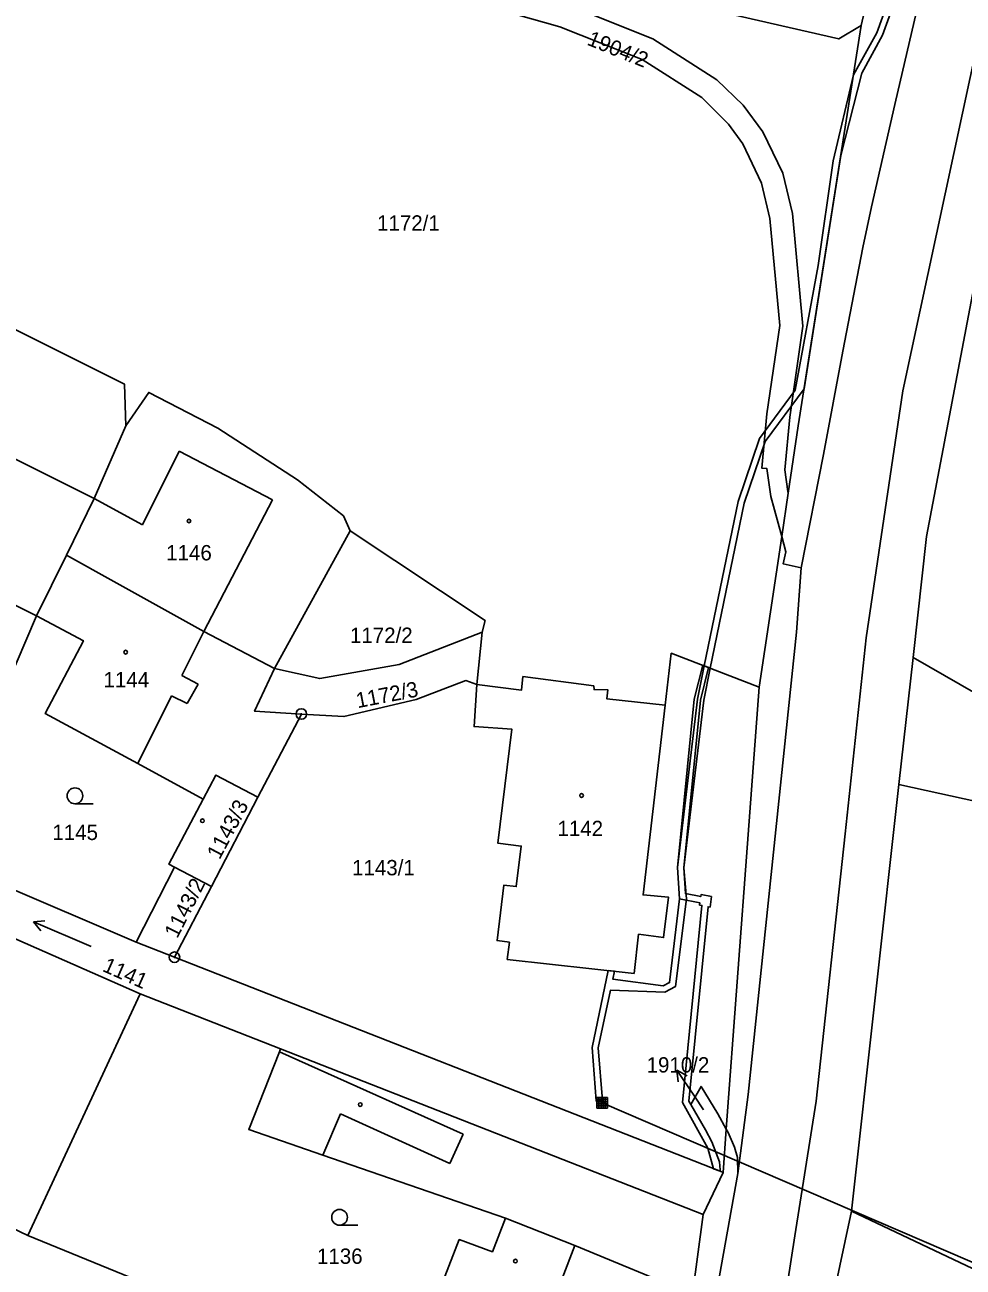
# Model space of a CAD drawing. Extents: x -587171 to -555306, y -1167727 to -1074732.
# Drawn here: x -559953.8 to -559864.5, y -1077309.7 to -1077191.4 of the extents above; entities that cross this region are included whole.
import ezdxf

# ---------------------------------------------------------------- set-up
doc = ezdxf.new("R2010")
doc.units = 0
for name, color, linetype in [('Hranice parcel', 7, 'Continuous'), ('Parcelní čísla', 7, 'Continuous'), ('Pop  PČ popisy', 7, 'Continuous'), ('Poz předměty', 7, 'Continuous'), ('Vnitřní kresba', 7, 'Continuous'), ('Věcná břemena k části', 7, 'Continuous'), ('Značky bodu BP', 7, 'Continuous'), ('Značky budov', 7, 'Continuous'), ('Značky kultur', 7, 'Continuous')]:
    doc.layers.add(name, color=color, linetype=linetype)

msp = doc.modelspace()

# ---------------------------------------------------------------- linework, layer by layer
at = {"layer": 'Hranice parcel'}
for p, q in [((-559874.18, -1077191.45), (-559867.06, -1077160.72)), ((-559881.75, -1077240.09), (-559881.14, -1077235.98)), ((-559930.07, -1077252.67), (-559922.85, -1077239.55)), ((-559883.89, -1077254.44), (-559881.75, -1077240.09)), ((-559949.87, -1077241.89), (-559952.71, -1077247.67)), ((-559952.71, -1077247.67), (-559962.52, -1077270.5)), ((-559910.27, -1077249.2), (-559910.78, -1077254.21)), ((-559869.24, -1077251.62), (-559870.59, -1077263.72)), ((-559834.36, -1077271.74), (-559869.24, -1077251.62)), ((-559887.03, -1077296.56), (-559883.89, -1077254.44)), ((-559927.5, -1077257.01), (-559931.63, -1077264.93)), ((-559943.07, -1077261.73), (-559936.84, -1077265.12)), ((-559875.1, -1077304.36), (-559870.59, -1077263.72)), ((-559870.59, -1077263.72), (-559834.36, -1077271.74)), ((-559931.63, -1077264.93), (-559936.07, -1077273.44)), ((-559943.24, -1077278.73), (-559962.52, -1077270.5)), ((-559939.58, -1077271.59), (-559943.24, -1077278.73)), ((-559936.07, -1077273.44), (-559939.58, -1077271.59)), ((-559942.85, -1077283.65), (-559967.26, -1077272.96)), ((-559936.07, -1077273.44), (-559939.58, -1077280.17)), ((-559939.58, -1077280.17), (-559943.24, -1077278.73)), ((-559887.62, -1077300.56), (-559939.58, -1077280.17)), ((-559942.85, -1077283.65), (-559953.55, -1077306.68)), ((-559929.49, -1077288.89), (-559942.85, -1077283.65)), ((-559889.22, -1077304.66), (-559929.49, -1077288.89)), ((-559887.34, -1077300.67), (-559887.03, -1077296.56)), ((-559889.22, -1077304.66), (-559887.34, -1077300.67)), ((-559887.34, -1077300.67), (-559887.62, -1077300.56)), ((-559890.24, -1077312.26), (-559889.22, -1077304.66)), ((-559875.1, -1077304.36), (-559878.81, -1077321.46)), ((-559854.44, -1077314.14), (-559875.1, -1077304.36)), ((-559953.55, -1077306.68), (-559955.87, -1077305.57)), ((-559919.63, -1077320.49), (-559953.55, -1077306.68))]:
    msp.add_line(p, q, dxfattribs=at)
for points in [[(-559881.75, -1077240.09), (-559881.35, -1077241.55), (-559881.61, -1077242.72), (-559879.89, -1077243.1), (-559877.79, -1077232.29), (-559875.92, -1077222.46), (-559874.03, -1077212.58), (-559873.21, -1077208.72), (-559870.99, -1077198.98), (-559868.66, -1077189.04), (-559866.35, -1077179.43), (-559863.72, -1077168.78), (-559861.26, -1077159.02), (-559858.72, -1077149.32), (-559856.17, -1077139.71), (-559854.06, -1077131.9), (-559853.62, -1077129.93), (-559853.72, -1077127.89), (-559854.41, -1077126.55), (-559856.67, -1077126.39)], [(-559943.92, -1077169.97), (-559934.18, -1077179.48), (-559876.33, -1077192.72), (-559874.18, -1077191.45)], [(-559856.37, -1077181.34), (-559858.99, -1077192.54), (-559862.51, -1077211.37), (-559867.96, -1077240.12), (-559869.24, -1077251.62)], [(-559881.75, -1077240.09), (-559882.79, -1077236.29), (-559883.17, -1077233.63), (-559883.64, -1077233.6), (-559883.16, -1077228.43), (-559881.94, -1077220.01), (-559882.9, -1077209.83), (-559883.69, -1077206.46), (-559885.47, -1077202.72), (-559886.81, -1077200.85), (-559889.36, -1077198.29), (-559895.04, -1077194.67), (-559902.87, -1077191.56), (-559920.53, -1077186.56)], [(-559902.21, -1077189.45), (-559894.03, -1077192.7), (-559887.92, -1077196.61), (-559885.42, -1077199.03), (-559883.55, -1077201.58), (-559881.66, -1077205.51), (-559880.73, -1077209.34), (-559879.73, -1077220.07), (-559880.98, -1077228.75), (-559881.45, -1077233.76), (-559881.16, -1077235.82), (-559881.14, -1077235.98)], [(-559881.14, -1077235.98), (-559880.18, -1077229.56), (-559874.18, -1077191.45)], [(-559944.21, -1077229.58), (-559944.35, -1077225.59), (-559965.84, -1077214.88)], [(-559922.85, -1077239.55), (-559923.48, -1077238.15), (-559927.87, -1077234.7), (-559935.46, -1077229.78), (-559942.03, -1077226.38), (-559944.21, -1077229.58)], [(-559944.21, -1077229.58), (-559947.23, -1077236.5), (-559949.87, -1077241.89)], [(-559974.12, -1077237.85), (-559967.13, -1077240.5), (-559952.71, -1077247.67)], [(-559922.85, -1077239.55), (-559910.01, -1077248.11), (-559910.27, -1077249.2)], [(-559930.07, -1077252.67), (-559936.79, -1077249.14), (-559945.37, -1077244.38), (-559949.87, -1077241.89)], [(-559952.71, -1077247.67), (-559948.25, -1077250.03), (-559951.91, -1077256.96), (-559943.07, -1077261.73)], [(-559930.07, -1077252.67), (-559925.74, -1077253.64), (-559918.17, -1077252.31), (-559910.27, -1077249.2)], [(-559883.89, -1077254.44), (-559892.27, -1077251.23), (-559892.86, -1077256.18)], [(-559927.5, -1077257.01), (-559931.95, -1077256.74), (-559930.07, -1077252.67)], [(-559910.78, -1077254.21), (-559911.85, -1077253.83), (-559916.57, -1077255.64), (-559923.45, -1077257.26), (-559927.5, -1077257.01)], [(-559910.78, -1077254.21), (-559911.05, -1077258.2), (-559907.46, -1077258.45), (-559908.8, -1077269.3), (-559906.56, -1077269.58), (-559907.04, -1077273.45), (-559908.21, -1077273.3), (-559908.86, -1077278.59), (-559907.69, -1077278.74), (-559907.89, -1077280.38), (-559895.82, -1077281.71), (-559895.38, -1077277.98), (-559893, -1077278.3), (-559892.53, -1077274.46), (-559894.95, -1077274.23), (-559892.86, -1077256.18)], [(-559892.86, -1077256.18), (-559898.41, -1077255.56), (-559898.31, -1077254.72), (-559899.63, -1077254.68), (-559899.66, -1077254.34), (-559906.4, -1077253.45), (-559906.54, -1077254.74), (-559910.78, -1077254.21)], [(-559931.63, -1077264.93), (-559935.63, -1077262.83), (-559936.84, -1077265.12)], [(-559936.84, -1077265.12), (-559940.12, -1077271.3), (-559939.58, -1077271.59)], [(-559929.49, -1077288.89), (-559929.57, -1077289.19), (-559932.51, -1077296.57), (-559925.45, -1077299.01), (-559908.07, -1077305.03), (-559909.31, -1077308.22), (-559912.46, -1077307.06), (-559914.44, -1077312.13), (-559911.3, -1077313.35), (-559912.58, -1077316.63), (-559905.97, -1077319.36), (-559901.46, -1077307.62), (-559890.24, -1077312.26)], [(-559887.62, -1077300.56), (-559887.63, -1077300.43), (-559887.67, -1077299.66), (-559888.4, -1077297.75), (-559889.01, -1077296.61), (-559890.42, -1077294.2), (-559889.44, -1077292.48), (-559887.84, -1077295.09), (-559887.03, -1077296.56)], [(-559900.26, -1077354.47), (-559899.5, -1077354.14), (-559898.62, -1077353.63), (-559897.81, -1077353.03), (-559897.09, -1077352.34), (-559895.86, -1077350.73), (-559894.96, -1077348.94), (-559893.9, -1077344.02), (-559893.86, -1077343.01), (-559894.02, -1077341), (-559893.76, -1077339.02), (-559892.08, -1077330.19), (-559891.58, -1077328.25), (-559890.72, -1077325.37), (-559889.66, -1077321.48), (-559885.92, -1077300.78), (-559885.95, -1077299.24), (-559886.26, -1077298.26), (-559886.87, -1077296.86), (-559887.03, -1077296.56)]]:
    msp.add_lwpolyline(points, dxfattribs=at)
at = {"layer": 'Pop  PČ popisy'}
for p, q in [((-559890.07, -1077293.41), (-559891.75, -1077290.92)), ((-559891.75, -1077290.92), (-559890.77, -1077291.47)), ((-559891.75, -1077290.92), (-559891.6, -1077292.03)), ((-559889.21, -1077294.69), (-559890.07, -1077293.41))]:
    msp.add_line(p, q, dxfattribs=at)
at = {"layer": 'Poz předměty'}
for p, q in [((-559899.36, -1077293.53), (-559898.36, -1077293.53)), ((-559899.36, -1077294.53), (-559899.36, -1077293.53)), ((-559899.36, -1077293.73), (-559898.36, -1077293.73)), ((-559899.36, -1077293.93), (-559898.36, -1077293.93)), ((-559899.36, -1077294.13), (-559898.36, -1077294.13)), ((-559899.36, -1077294.33), (-559898.36, -1077294.33)), ((-559899.16, -1077294.53), (-559899.16, -1077293.53)), ((-559898.96, -1077294.53), (-559898.96, -1077293.53)), ((-559898.86, -1077294.03), (-559822.78, -1077326.83)), ((-559898.76, -1077294.53), (-559898.76, -1077293.53)), ((-559898.56, -1077294.53), (-559898.56, -1077293.53)), ((-559898.36, -1077294.53), (-559898.36, -1077293.53)), ((-559899.36, -1077294.53), (-559898.36, -1077294.53))]:
    msp.add_line(p, q, dxfattribs=at)
at = {"layer": 'Vnitřní kresba'}
for p, q in [((-559861.87, -1077187.38), (-559870.22, -1077226.22)), ((-559870.22, -1077226.22), (-559873.7, -1077249.75)), ((-559959.44, -1077230.38), (-559947.23, -1077236.5)), ((-559942.63, -1077238.99), (-559939.12, -1077231.97)), ((-559939.12, -1077231.97), (-559930.26, -1077236.61)), ((-559942.63, -1077238.99), (-559947.23, -1077236.5)), ((-559930.26, -1077236.61), (-559936.79, -1077249.14)), ((-559936.79, -1077249.14), (-559938.89, -1077253.35)), ((-559873.7, -1077249.75), (-559875.71, -1077268.43)), ((-559938.89, -1077253.35), (-559937.33, -1077254.17)), ((-559937.33, -1077254.17), (-559938.36, -1077256.02)), ((-559939.85, -1077255.27), (-559943.07, -1077261.73)), ((-559938.36, -1077256.02), (-559939.85, -1077255.27)), ((-559875.71, -1077268.43), (-559878.48, -1077293.88)), ((-559929.57, -1077289.19), (-559912.09, -1077297.02)), ((-559884.95, -1077293.24), (-559885.92, -1077300.78)), ((-559878.48, -1077293.88), (-559880.52, -1077306.69)), ((-559923.78, -1077295.07), (-559925.45, -1077299.01)), ((-559913.36, -1077299.82), (-559923.78, -1077295.07)), ((-559912.09, -1077297.02), (-559913.36, -1077299.82)), ((-559908.07, -1077305.03), (-559901.46, -1077307.62))]:
    msp.add_line(p, q, dxfattribs=at)
for points in [[(-559879.89, -1077243.1), (-559880.35, -1077249.22), (-559884.95, -1077293.24)], [(-559880.52, -1077306.69), (-559881.2, -1077311.2), (-559881.19, -1077313.22), (-559880.84, -1077316.18), (-559880.39, -1077320.16)]]:
    msp.add_lwpolyline(points, dxfattribs=at)
at = {"layer": 'Věcná břemena k části'}
msp.add_lwpolyline([(-559870.82, -1077186.94), (-559872.7, -1077192.13), (-559874.92, -1077196.14), (-559876.87, -1077204.32), (-559878.27, -1077214.3), (-559880.46, -1077226.17), (-559883.88, -1077230.78), (-559885.91, -1077236.78), (-559889.13, -1077252.43), (-559888.56, -1077252.65), (-559885.33, -1077236.94), (-559883.34, -1077231.06), (-559879.63, -1077226.05), (-559876.13, -1077203.81), (-559874.14, -1077195.97), (-559872.16, -1077192.37), (-559870.24, -1077187.1)], dxfattribs=at)
for points in [[(-559888.56, -1077252.65), (-559889.13, -1077252.43), (-559889.78, -1077255.6), (-559891.68, -1077271.64), (-559891.49, -1077274.61), (-559892.43, -1077282.58), (-559893.04, -1077282.91), (-559897.84, -1077282.25), (-559897.68, -1077281.5), (-559898.28, -1077281.44), (-559899.82, -1077288.77), (-559899.43, -1077293.86), (-559898.83, -1077293.82), (-559899.22, -1077288.81), (-559898.06, -1077283.32), (-559892.9, -1077283.51), (-559891.87, -1077282.96), (-559890.82, -1077274.6), (-559891.08, -1077271.66), (-559889.18, -1077255.7)], [(-559891.49, -1077274.61), (-559889.54, -1077275), (-559889.57, -1077275.2), (-559889.36, -1077275.24), (-559891.21, -1077293.99), (-559888.8, -1077298.36), (-559888.24, -1077300.32), (-559887.62, -1077300.56), (-559887.63, -1077300.43), (-559887.67, -1077299.66), (-559888.4, -1077297.75), (-559889.01, -1077296.61), (-559890.42, -1077294.2), (-559890.59, -1077293.87), (-559888.76, -1077275.36), (-559888.58, -1077275.4), (-559888.45, -1077274.4), (-559889.44, -1077274.2), (-559889.46, -1077274.4), (-559890.93, -1077274.11), (-559891.08, -1077271.66), (-559889.49, -1077255.68), (-559888.72, -1077252.59), (-559889.28, -1077252.37), (-559890.09, -1077255.58), (-559891.68, -1077271.64)]]:
    msp.add_lwpolyline(points, close=True, dxfattribs=at)
at = {"layer": 'Značky bodu BP'}
for centre, radius in [((-559927.5, -1077257.01), 0.5), ((-559927.5, -1077257.01), 0.0303), ((-559939.58, -1077280.17), 0.5), ((-559939.58, -1077280.17), 0.0303)]:
    msp.add_circle(centre, radius, dxfattribs=at)
at = {"layer": 'Značky budov'}
for centre in [(-559938.2, -1077238.63), (-559944.23, -1077251.12), (-559900.82, -1077264.77), (-559936.92, -1077267.17), (-559921.89, -1077294.2), (-559907.11, -1077309.11)]:
    msp.add_circle(centre, 0.175, dxfattribs=at)
at = {"layer": 'Značky kultur'}
for p, q in [((-559949.06, -1077265.55), (-559947.31, -1077265.55)), ((-559953.02, -1077276.8), (-559951.93, -1077276.72)), ((-559947.5, -1077279.15), (-559953.02, -1077276.8)), ((-559953.02, -1077276.8), (-559952.32, -1077277.65)), ((-559923.86, -1077305.69), (-559922.11, -1077305.69))]:
    msp.add_line(p, q, dxfattribs=at)
for centre in [(-559949.06, -1077264.8), (-559923.86, -1077304.94)]:
    msp.add_circle(centre, 0.75, dxfattribs=at)

# ---------------------------------------------------------------- texts
at = {"layer": 'Parcelní čísla'}
for s, rotation, p in [('1904/2', 338, (-559900.38, -1077193.25)), ('1172/3', 11, (-559922.14, -1077256.46)), ('1143/3', 62, (-559935.29, -1077270.95)), ('1143/2', 63, (-559939.32, -1077278.46)), ('1141', 336, (-559946.53, -1077281.46))]:
    msp.add_text(s, height=1.46, rotation=rotation, dxfattribs=at).set_placement(p)
for s, p in [('1172/1', (-559920.29, -1077210.98)), ('1146', (-559940.37, -1077242.38)), ('1172/2', (-559922.87, -1077250.24)), ('1144', (-559946.34, -1077254.47)), ('1142', (-559903.11, -1077268.64)), ('1145', (-559951.21, -1077269.01)), ('1143/1', (-559922.67, -1077272.37)), ('1910/2', (-559894.62, -1077291.15)), ('1136', (-559926.01, -1077309.37))]:
    msp.add_text(s, height=1.46, dxfattribs=at).set_placement(p)

doc.saveas('drawing.dxf')
